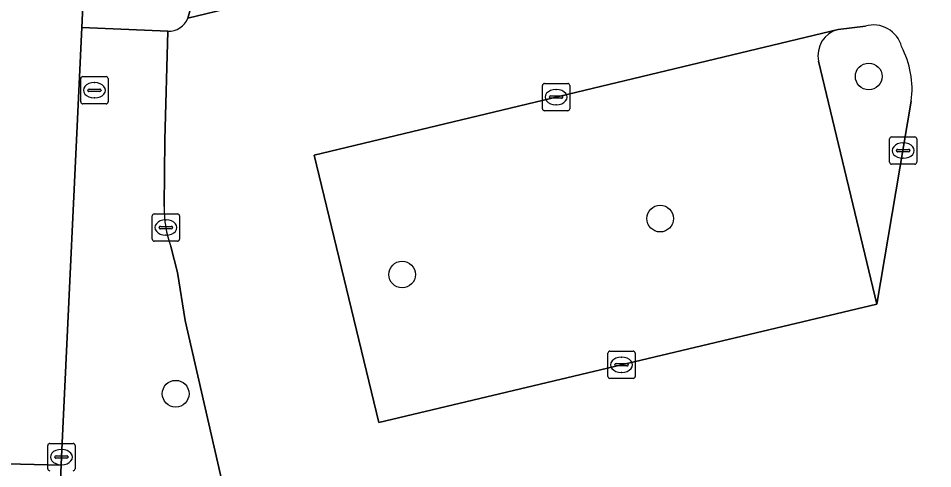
# Model space of a CAD drawing. Extents: x 158031 to 159244, y 380104 to 381214.
# Drawn here: x 158563.26 to 158596.77, y 381108.51 to 381125.01 of the extents above; entities that cross this region are included whole.
import ezdxf

# ---------------------------------------------------------------- set-up
doc = ezdxf.new("R2010")
doc.units = 0
for name, color, linetype in [('IMGEO_Boom', 7, 'Continuous'), ('IMGEO_Fietspad_open', 7, 'Continuous'), ('IMGEO_Groenvoorziening', 7, 'Continuous'), ('IMGEO_Kolk', 7, 'Continuous'), ('IMGEO_Parkeervlak_open', 7, 'Continuous'), ('IMGEO_Rijbaan_lokaal_open', 7, 'Continuous'), ('IMGEO_Rioolput', 7, 'Continuous'), ('IMGEO_Verkeerseiland_open', 7, 'Continuous'), ('IMGEO_Voetpad_open', 7, 'Continuous')]:
    doc.layers.add(name, color=color, linetype=linetype)

msp = doc.modelspace()

# ---------------------------------------------------------------- linework, layer by layer
at = {"layer": 'IMGEO_Boom'}
for centre in [(158594.423, 381122.882), (158586.78, 381117.675), (158577.325, 381115.625), (158569.026, 381111.259)]:
    msp.add_circle(centre, 0.489, dxfattribs=at)
at = {"layer": 'IMGEO_Fietspad_open'}
msp.add_lwpolyline([(158561.842, 381108.716), (158564.827, 381108.642), (158564.841, 381108.942), (158565.585, 381124.679), (158565.848, 381130.24), (158565.911, 381135.255), (158565.738, 381137.243), (158565.451, 381139.318), (158562.466, 381138.897)], dxfattribs=at)
at = {"layer": 'IMGEO_Groenvoorziening'}
for points in [[(158568.602, 381118.118), (158568.631, 381120.556), (158568.738, 381124.542), (158565.585, 381124.679), (158564.841, 381108.942), (158564.827, 381108.642), (158564.487, 381101.144)], [(158569.374, 381113.946), (158569.095, 381115.699), (158568.851, 381116.656)], [(158572.139, 381101.894), (158569.374, 381113.946)]]:
    msp.add_lwpolyline(points, dxfattribs=at)
msp.add_arc((158572.836, 381118.087), 4.235, 179.5803, 199.7508, dxfattribs=at)
at = {"layer": 'IMGEO_Kolk'}
for p, q in [((158582.468, 381121.699), (158582.468, 381122.551)), ((158582.543, 381122.625), (158583.395, 381122.625)), ((158583.469, 381122.551), (158583.469, 381121.699)), ((158582.77, 381122.168), (158583.168, 381122.168)), ((158582.956, 381122.405), (158582.981, 381122.405)), ((158582.727, 381122.119), (158582.727, 381122.131)), ((158583.165, 381122.082), (158582.767, 381122.082)), ((158582.979, 381121.845), (158582.954, 381121.845)), ((158583.211, 381122.131), (158583.211, 381122.119)), ((158583.395, 381121.625), (158582.543, 381121.625)), ((158595.185, 381119.741), (158595.185, 381120.593)), ((158595.26, 381120.667), (158596.112, 381120.667)), ((158596.186, 381120.593), (158596.186, 381119.741)), ((158595.444, 381120.161), (158595.444, 381120.173)), ((158595.487, 381120.21), (158595.885, 381120.21)), ((158595.673, 381120.447), (158595.698, 381120.447)), ((158595.928, 381120.173), (158595.928, 381120.161)), ((158595.882, 381120.124), (158595.484, 381120.124)), ((158595.696, 381119.887), (158595.671, 381119.887)), ((158596.112, 381119.667), (158595.26, 381119.667)), ((158568.242, 381117.847), (158569.094, 381117.847)), ((158568.167, 381116.921), (158568.167, 381117.773)), ((158568.655, 381117.627), (158568.68, 381117.627)), ((158569.168, 381117.773), (158569.168, 381116.921)), ((158568.426, 381117.341), (158568.426, 381117.353)), ((158568.864, 381117.304), (158568.466, 381117.304)), ((158568.469, 381117.39), (158568.867, 381117.39)), ((158568.91, 381117.353), (158568.91, 381117.341)), ((158569.094, 381116.847), (158568.242, 381116.847)), ((158568.678, 381117.067), (158568.653, 381117.067)), ((158584.939, 381112.819), (158585.791, 381112.819)), ((158584.864, 381111.893), (158584.864, 381112.745)), ((158585.352, 381112.599), (158585.377, 381112.599)), ((158585.865, 381112.745), (158585.865, 381111.893)), ((158585.123, 381112.313), (158585.123, 381112.325)), ((158585.561, 381112.276), (158585.163, 381112.276)), ((158585.166, 381112.362), (158585.564, 381112.362)), ((158585.607, 381112.325), (158585.607, 381112.313)), ((158585.791, 381111.819), (158584.939, 381111.819)), ((158585.375, 381112.039), (158585.35, 381112.039)), ((158564.415, 381109.438), (158565.267, 381109.438)), ((158564.34, 381108.512), (158564.34, 381109.364)), ((158564.828, 381109.218), (158564.853, 381109.218)), ((158565.341, 381109.364), (158565.341, 381108.512)), ((158564.599, 381108.932), (158564.599, 381108.944)), ((158565.037, 381108.895), (158564.639, 381108.895)), ((158564.642, 381108.981), (158565.04, 381108.981)), ((158565.083, 381108.944), (158565.083, 381108.932)), ((158564.851, 381108.658), (158564.826, 381108.658))]:
    msp.add_line(p, q, dxfattribs=at)
for points in [[(158582.468, 381121.699), (158582.468, 381122.551)], [(158582.543, 381122.625), (158583.395, 381122.625)], [(158583.469, 381122.551), (158583.469, 381121.699)], [(158583.395, 381121.625), (158582.543, 381121.625)], [(158595.185, 381119.741), (158595.185, 381120.593)], [(158595.26, 381120.667), (158596.112, 381120.667)], [(158596.186, 381120.593), (158596.186, 381119.741)], [(158596.112, 381119.667), (158595.26, 381119.667)], [(158568.242, 381117.847), (158569.094, 381117.847)], [(158568.167, 381116.921), (158568.167, 381117.773)], [(158569.168, 381117.773), (158569.168, 381116.921)], [(158569.094, 381116.847), (158568.242, 381116.847)], [(158584.939, 381112.819), (158585.791, 381112.819)], [(158584.864, 381111.893), (158584.864, 381112.745)], [(158585.865, 381112.745), (158585.865, 381111.893)], [(158585.791, 381111.819), (158584.939, 381111.819)], [(158564.415, 381109.438), (158565.267, 381109.438)], [(158564.34, 381108.512), (158564.34, 381109.364)], [(158565.341, 381109.364), (158565.341, 381108.512)]]:
    msp.add_lwpolyline(points, dxfattribs=at)
for centre, radius, start, end in [((158582.545, 381122.549), 0.0765, 91.552, 178.448), ((158582.545, 381122.549), 0.0765, 91.552, 178.448), ((158583.393, 381122.549), 0.0765, 1.552, 88.448), ((158583.393, 381122.549), 0.0765, 1.552, 88.448), ((158582.767, 381122.128), 0.0403, 85.8775, 175.7526), ((158583.172, 381122.13), 0.0386, 1.7309, 96.639), ((158582.764, 381122.118), 0.0366, 178.938, 274.7102), ((158583.168, 381122.125), 0.043, 264.8664, 352.4533), ((158582.545, 381121.701), 0.0765, 181.552, 268.448), ((158582.545, 381121.701), 0.0765, 181.552, 268.448), ((158583.393, 381121.701), 0.0765, 271.552, 358.448), ((158583.393, 381121.701), 0.0765, 271.552, 358.448), ((158595.262, 381120.591), 0.0765, 91.552, 178.448), ((158595.262, 381120.591), 0.0765, 91.552, 178.448), ((158596.11, 381120.591), 0.0765, 1.552, 88.448), ((158596.11, 381120.591), 0.0765, 1.552, 88.448), ((158595.484, 381120.17), 0.0403, 85.8775, 175.7526), ((158595.481, 381120.16), 0.0366, 178.938, 274.7102), ((158595.885, 381120.167), 0.043, 264.8664, 352.4533), ((158595.889, 381120.172), 0.0386, 1.7309, 96.639), ((158595.262, 381119.743), 0.0765, 181.552, 268.448), ((158595.262, 381119.743), 0.0765, 181.552, 268.448), ((158596.11, 381119.743), 0.0765, 271.552, 358.448), ((158596.11, 381119.743), 0.0765, 271.552, 358.448), ((158568.244, 381117.771), 0.0765, 91.552, 178.448), ((158568.244, 381117.771), 0.0765, 91.552, 178.448), ((158569.092, 381117.771), 0.0765, 1.552, 88.448), ((158569.092, 381117.771), 0.0765, 1.552, 88.448), ((158568.466, 381117.35), 0.0403, 85.8775, 175.7526), ((158568.463, 381117.34), 0.0366, 178.938, 274.7102), ((158568.867, 381117.347), 0.043, 264.8664, 352.4533), ((158568.871, 381117.352), 0.0386, 1.7309, 96.639), ((158568.244, 381116.923), 0.0765, 181.552, 268.448), ((158568.244, 381116.923), 0.0765, 181.552, 268.448), ((158569.092, 381116.923), 0.0765, 271.552, 358.448), ((158569.092, 381116.923), 0.0765, 271.552, 358.448), ((158584.941, 381112.743), 0.0765, 91.552, 178.448), ((158584.941, 381112.743), 0.0765, 91.552, 178.448), ((158585.789, 381112.743), 0.0765, 1.552, 88.448), ((158585.789, 381112.743), 0.0765, 1.552, 88.448), ((158585.163, 381112.322), 0.0403, 85.8775, 175.7526), ((158585.16, 381112.312), 0.0366, 178.938, 274.7102), ((158585.564, 381112.319), 0.043, 264.8664, 352.4533), ((158585.568, 381112.324), 0.0386, 1.7309, 96.639), ((158584.941, 381111.895), 0.0765, 181.552, 268.448), ((158584.941, 381111.895), 0.0765, 181.552, 268.448), ((158585.789, 381111.895), 0.0765, 271.552, 358.448), ((158585.789, 381111.895), 0.0765, 271.552, 358.448), ((158564.417, 381109.362), 0.0765, 91.552, 178.448), ((158564.417, 381109.362), 0.0765, 91.552, 178.448), ((158565.265, 381109.362), 0.0765, 1.552, 88.448), ((158565.265, 381109.362), 0.0765, 1.552, 88.448), ((158564.639, 381108.941), 0.0403, 85.8775, 175.7526), ((158564.636, 381108.931), 0.0366, 178.938, 274.7102), ((158565.04, 381108.938), 0.043, 264.8664, 352.4533), ((158565.044, 381108.943), 0.0386, 1.7309, 96.639), ((158564.417, 381108.514), 0.0765, 181.552, 268.448), ((158564.417, 381108.514), 0.0765, 181.552, 268.448), ((158565.265, 381108.514), 0.0765, 271.552, 358.448), ((158565.265, 381108.514), 0.0765, 271.552, 358.448)]:
    msp.add_arc(centre, radius, start, end, dxfattribs=at)
for centre, major_axis, ratio, start_param, end_param in [((158582.955, 381122.125), (-0.387, 0.002), 0.722429, 4.712389, 7.853982), ((158582.98, 381122.125), (-0.39, 0.002), 0.717154, 1.570796, 4.712389), ((158595.672, 381120.167), (-0.387, 0.002), 0.722429, 4.712389, 7.853982), ((158595.697, 381120.167), (-0.39, 0.002), 0.717154, 1.570796, 4.712389), ((158568.654, 381117.347), (-0.387, 0.002), 0.722429, 4.712389, 7.853982), ((158568.679, 381117.347), (-0.39, 0.002), 0.717154, 1.570796, 4.712389), ((158585.351, 381112.319), (-0.387, 0.002), 0.722429, 4.712389, 7.853982), ((158585.376, 381112.319), (-0.39, 0.002), 0.717154, 1.570796, 4.712389), ((158564.827, 381108.938), (-0.387, 0.002), 0.722429, 4.712389, 7.853982), ((158564.852, 381108.938), (-0.39, 0.002), 0.717154, 1.570796, 4.712389)]:
    msp.add_ellipse(centre, major_axis=major_axis, ratio=ratio, start_param=start_param, end_param=end_param, dxfattribs=at)
at = {"layer": 'IMGEO_Parkeervlak_open'}
for points in [[(158603.184, 381137.826), (158569.049, 381129.679), (158569.62, 381125.532), (158569.477, 381125.013), (158603.9, 381133.324), (158604.262, 381133.987)], [(158593.307, 381124.606), (158574.107, 381120.001), (158576.476, 381110.204), (158594.723, 381114.544), (158592.588, 381123.443)]]:
    msp.add_lwpolyline(points, dxfattribs=at)
msp.add_arc((158593.541, 381123.657), 0.977, 103.8665, 192.6824, dxfattribs=at)
at = {"layer": 'IMGEO_Rijbaan_lokaal_open'}
for points in [[(158600.059, 381109.371), (158601.134, 381116.072), (158603.9, 381133.324), (158569.477, 381125.013)], [(158568.738, 381124.542), (158568.631, 381120.556), (158568.602, 381118.118)], [(158576.476, 381110.204), (158574.107, 381120.001), (158593.307, 381124.606), (158594.3, 381124.727)], [(158595.983, 381121.978), (158594.723, 381114.544), (158576.476, 381110.204)], [(158568.851, 381116.656), (158569.095, 381115.699), (158569.374, 381113.946), (158572.139, 381101.894), (158575.68, 381087.24), (158596.978, 381092.138), (158597.35, 381092.479), (158600.059, 381109.371)], [(158564.827, 381108.642), (158561.842, 381108.716)], [(158564.487, 381101.144), (158564.827, 381108.642)]]:
    msp.add_lwpolyline(points, dxfattribs=at)
for centre, radius, start, end in [((158568.768, 381125.31), 0.768, 267.7358, 337.2868), ((158594.599, 381123.707), 1.063, 14.6107, 106.3465), ((158592.656, 381122.417), 3.355, 352.4878, 27.6721), ((158572.836, 381118.087), 4.235, 179.5803, 199.7508)]:
    msp.add_arc(centre, radius, start, end, dxfattribs=at)
at = {"layer": 'IMGEO_Rioolput'}
for p, q in [((158565.624, 381122.876), (158566.476, 381122.876)), ((158565.549, 381121.95), (158565.549, 381122.802)), ((158566.037, 381122.656), (158566.062, 381122.656)), ((158566.55, 381122.802), (158566.55, 381121.95)), ((158565.808, 381122.37), (158565.808, 381122.382)), ((158566.246, 381122.333), (158565.848, 381122.333)), ((158565.851, 381122.419), (158566.249, 381122.419)), ((158566.292, 381122.382), (158566.292, 381122.37)), ((158566.476, 381121.876), (158565.624, 381121.876)), ((158566.06, 381122.096), (158566.035, 381122.096))]:
    msp.add_line(p, q, dxfattribs=at)
for points in [[(158565.624, 381122.876), (158566.476, 381122.876)], [(158565.549, 381121.95), (158565.549, 381122.802)], [(158566.55, 381122.802), (158566.55, 381121.95)], [(158566.476, 381121.876), (158565.624, 381121.876)]]:
    msp.add_lwpolyline(points, dxfattribs=at)
for centre, radius, start, end in [((158565.626, 381122.8), 0.0765, 91.552, 178.448), ((158565.626, 381122.8), 0.0765, 91.552, 178.448), ((158566.474, 381122.8), 0.0765, 1.552, 88.448), ((158566.474, 381122.8), 0.0765, 1.552, 88.448), ((158565.848, 381122.379), 0.0403, 85.8775, 175.7526), ((158565.845, 381122.369), 0.0366, 178.938, 274.7102), ((158566.249, 381122.376), 0.043, 264.8664, 352.4533), ((158566.253, 381122.381), 0.0386, 1.7309, 96.639), ((158565.626, 381121.952), 0.0765, 181.552, 268.448), ((158565.626, 381121.952), 0.0765, 181.552, 268.448), ((158566.474, 381121.952), 0.0765, 271.552, 358.448), ((158566.474, 381121.952), 0.0765, 271.552, 358.448)]:
    msp.add_arc(centre, radius, start, end, dxfattribs=at)
for centre, major_axis, ratio, start_param, end_param in [((158566.036, 381122.376), (-0.387, 0.002), 0.722429, 4.712389, 7.853982), ((158566.061, 381122.376), (-0.39, 0.002), 0.717154, 1.570796, 4.712389)]:
    msp.add_ellipse(centre, major_axis=major_axis, ratio=ratio, start_param=start_param, end_param=end_param, dxfattribs=at)
at = {"layer": 'IMGEO_Verkeerseiland_open'}
for points in [[(158594.3, 381124.727), (158593.307, 381124.606)], [(158592.588, 381123.443), (158594.723, 381114.544), (158595.983, 381121.978)]]:
    msp.add_lwpolyline(points, dxfattribs=at)
for centre, radius, start, end in [((158593.541, 381123.657), 0.977, 103.8665, 192.6824), ((158594.599, 381123.707), 1.063, 14.6107, 106.3465), ((158592.656, 381122.417), 3.355, 352.4878, 27.6721)]:
    msp.add_arc(centre, radius, start, end, dxfattribs=at)
at = {"layer": 'IMGEO_Voetpad_open'}
for points in [[(158569.477, 381125.013), (158569.62, 381125.532), (158569.049, 381129.679), (158603.184, 381137.826), (158603.994, 381134.582)], [(158565.848, 381130.24), (158565.585, 381124.679), (158568.738, 381124.542)]]:
    msp.add_lwpolyline(points, dxfattribs=at)
msp.add_arc((158568.768, 381125.31), 0.768, 267.7358, 337.2868, dxfattribs=at)

doc.saveas('drawing.dxf')
